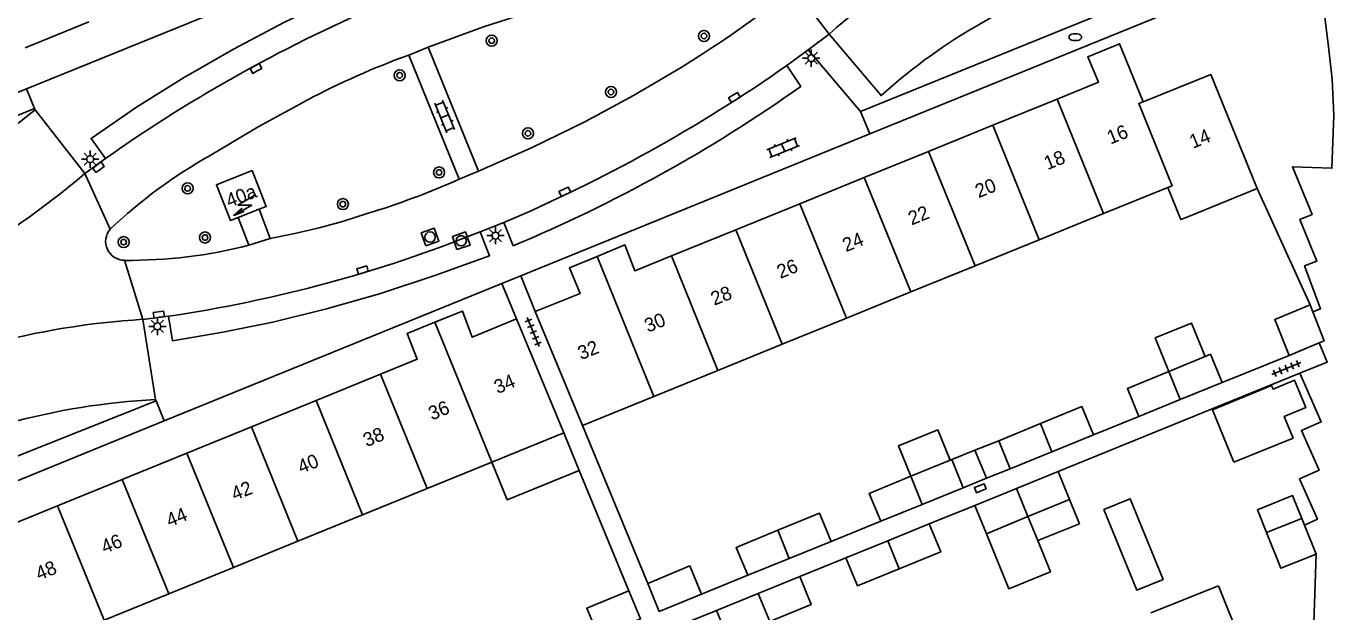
# Model space of a CAD drawing. Extents: x 128000 to 131008, y 398996 to 402500.
# Drawn here: x 128347.9 to 128442.4, y 399857.4 to 399899.7 of the extents above; entities that cross this region are included whole.
import ezdxf

# ---------------------------------------------------------------- set-up
doc = ezdxf.new("R2010")
doc.units = 0
for name, color, linetype in [('gg-afsc-erfafscheiding', 7, 'Continuous'), ('gg-anno-huisnummerreeks BGT', 7, 'Continuous'), ('gg-bbg-bijgebouw', 7, 'Continuous'), ('gg-bbg-gedigitaliseerde bebouwing', 7, 'Continuous'), ('gg-bbg-gedigitaliseerde bijgebouw', 7, 'Continuous'), ('gg-bbg-hoofdgebouw', 7, 'Continuous'), ('gg-bbg-luifel en loopbrug', 7, 'Continuous'), ('gg-bbg-tussenscheiding', 7, 'Continuous'), ('gg-knt-verharding', 7, 'Continuous'), ('gg-knt-verharding nz', 7, 'Continuous'), ('gt-grn-weggrens', 7, 'Continuous'), ('gt-symb-boom', 7, 'Continuous'), ('gt-symb-brandkraan', 7, 'Continuous'), ('gt-symb-klinker verharding', 7, 'Continuous'), ('gt-symb-kolk', 7, 'Continuous'), ('gt-symb-lichtmast', 7, 'Continuous'), ('gt-symb-rioolschacht', 7, 'Continuous'), ('gt-symb-tegel verharding', 7, 'Continuous'), ('gt-symb-trafo symbool', 7, 'Continuous')]:
    doc.layers.add(name, color=color, linetype=linetype)

# ---------------------------------------------------------------- blocks, each defined once
blk = doc.blocks.new('gt0-TEG1')
at = {"layer": 'gt-symb-tegel verharding'}
for p, q in [((-1.125, 0), (1.125, 0)), ((-0.9, -0.25), (-0.9, 0.25)), ((-0.45, -0.25), (-0.45, 0.25)), ((0, -0.25), (0, 0.25)), ((0.45, -0.25), (0.45, 0.25)), ((0.9, -0.25), (0.9, 0.25))]:
    blk.add_line(p, q, dxfattribs=at)
blk = doc.blocks.new('gt0-KOLK')
at = {"layer": 'gt-symb-kolk'}
blk.add_lwpolyline([(0, 0), (0.375, 0), (0.375, 0.4), (-0.375, 0.4), (-0.375, 0), (0, 0)], dxfattribs=at)
blk = doc.blocks.new('gt0-BR')
at = {"layer": 'gt-symb-brandkraan'}
for centre, radius, start, end in [((-0.244, 0), 0.206, 107.56694, 252.43307), ((0.599, -2.664), 3, 106.89205, 107.56694), ((0, -0.691), 0.938, 73.10799, 106.89205), ((-0.599, -2.664), 3, 72.43309, 73.10799), ((0.244, 0), 0.206, 287.56695, 72.43309), ((0.599, 2.664), 3, 252.43307, 253.10797), ((0, 0.691), 0.938, 253.10797, 286.89206), ((-0.599, 2.664), 3, 286.89206, 287.56695)]:
    blk.add_arc(centre, radius, start, end, dxfattribs=at)
blk = doc.blocks.new('gt0-LMAST')
at = {"layer": 'gt-symb-lichtmast'}
for p, q in [((-0.182, 0.173), (-0.447, 0.438)), ((-0.005, 0.246), (-0.005, 0.621)), ((0.172, 0.173), (0.437, 0.438)), ((-0.255, -0.004), (-0.63, -0.004)), ((-0.182, -0.181), (-0.447, -0.446)), ((-0.005, -0.254), (-0.005, -0.629)), ((0.437, -0.446), (0.172, -0.181)), ((0.245, -0.004), (0.62, -0.004))]:
    blk.add_line(p, q, dxfattribs=at)
blk.add_circle((-0.005, -0.004), 0.25, dxfattribs=at)
blk = doc.blocks.new('gt0-BOOM')
at = {"layer": 'gt-symb-boom'}
for radius in [0.4, 0.2]:
    blk.add_circle((0, 0), radius, dxfattribs=at)
blk = doc.blocks.new('gt0-KL1')
at = {"layer": 'gt-symb-klinker verharding'}
for p, q in [((-1.15, 0.3), (1.15, 0.3)), ((-1, -0.3), (-1, 0.3)), ((-0.5, 0.3), (-0.5, 0.45)), ((0, -0.3), (0, 0.3)), ((0.5, 0.3), (0.5, 0.45)), ((1, -0.3), (1, 0.3)), ((-1.15, -0.3), (1.15, -0.3)), ((-0.5, -0.45), (-0.5, -0.3)), ((0.5, -0.45), (0.5, -0.3))]:
    blk.add_line(p, q, dxfattribs=at)
blk = doc.blocks.new('gt0-RS')
at = {"layer": 'gt-symb-rioolschacht'}
blk.add_lwpolyline([(-0.5, -0.5), (0.5, -0.5), (0.5, 0.5), (-0.5, 0.5)], close=True, dxfattribs=at)
blk.add_circle((0, 0), 0.375, dxfattribs=at)
blk = doc.blocks.new('gt0-HSP')
at = {"layer": 'gt-symb-trafo symbool'}
for points in [[(0.771, 0.746), (-0.529, -0.004), (0.471, -0.004), (-0.829, -0.754)], [(-0.217, -0.24), (-0.829, -0.754), (-0.077, -0.48)]]:
    blk.add_lwpolyline(points, dxfattribs=at)

msp = doc.modelspace()

# ---------------------------------------------------------------- linework, layer by layer
at = {"layer": 'gg-afsc-erfafscheiding'}
for p, q in [((128436.81, 399887.97), (128440.638, 399879.563)), ((128439.128, 399875.923), (128434.288, 399873.955)), ((128439.89, 399874.628), (128422.428, 399867.53)), ((128388.064, 399870.856), (128392.779, 399859.452)), ((128428.267, 399871.51), (128425, 399870.184)), ((128387.834, 399867.617), (128391.429, 399858.922)), ((128416.407, 399865.083), (128413.122, 399863.749)), ((128409.614, 399863.937), (128406.031, 399862.481)), ((128407.101, 399861.301), (128403.768, 399859.947)), ((128400.01, 399860.036), (128396.669, 399858.679)), ((128397.746, 399857.5), (128394.468, 399856.168))]:
    msp.add_line(p, q, dxfattribs=at)
for points in [[(128440.242, 399863.667), (128441.172, 399864.08), (128439.876, 399866.998), (128441.291, 399867.626), (128440.016, 399870.499), (128441.441, 399871.131), (128439.89, 399874.628)], [(128441.08, 399861.56), (128440.889, 399855.863), (128440.854, 399855.848)]]:
    msp.add_lwpolyline(points, dxfattribs=at)
at = {"layer": 'gg-bbg-bijgebouw'}
for p, q in [((128440.835, 399879.059), (128440.638, 399879.563)), ((128439.128, 399875.923), (128441.301, 399876.837)), ((128440.05, 399864.15), (128440.242, 399863.667)), ((128440.242, 399863.667), (128441.08, 399861.56))]:
    msp.add_line(p, q, dxfattribs=at)
for points in [[(128440.638, 399879.563), (128438.088, 399878.523), (128439.128, 399875.923)], [(128441.301, 399876.837), (128441.648, 399876.983), (128440.835, 399879.059)], [(128441.08, 399861.56), (128438.53, 399860.55), (128437.5, 399863.12)], [(128396.669, 399858.679), (128395.829, 399860.713), (128392.779, 399859.452)], [(128392.779, 399859.452), (128393.619, 399857.419), (128396.669, 399858.679)], [(128389.219, 399855.629), (128388.379, 399857.661), (128391.429, 399858.922)], [(128391.429, 399858.922), (128392.269, 399856.889), (128389.219, 399855.629)]]:
    msp.add_lwpolyline(points, dxfattribs=at)
at = {"layer": 'gg-bbg-gedigitaliseerde bebouwing'}
for p, q in [((128425.718, 399886.168), (128430.361, 399888.056)), ((128431.916, 399885.983), (128436.81, 399887.97)), ((128421.075, 399884.279), (128425.718, 399886.168)), ((128416.431, 399882.392), (128421.075, 399884.279)), ((128411.788, 399880.503), (128416.431, 399882.392)), ((128407.145, 399878.615), (128411.788, 399880.503)), ((128402.502, 399876.727), (128407.145, 399878.615)), ((128397.859, 399874.839), (128402.502, 399876.727)), ((128393.216, 399872.951), (128397.859, 399874.839)), ((128388.064, 399870.856), (128393.216, 399872.951)), ((128381.514, 399868.206), (128386.714, 399870.326)), ((128376.848, 399866.303), (128381.514, 399868.206)), ((128372.182, 399864.401), (128376.848, 399866.303)), ((128367.516, 399862.498), (128372.182, 399864.401)), ((128362.85, 399860.595), (128367.516, 399862.498)), ((128358.184, 399858.692), (128362.85, 399860.595)), ((128434.02, 399859.28), (128429.131, 399857.32)), ((128353.518, 399856.79), (128358.184, 399858.692))]:
    msp.add_line(p, q, dxfattribs=at)
msp.add_lwpolyline([(128430.361, 399888.056), (128431.305, 399885.735), (128431.916, 399885.983)], dxfattribs=at)
at = {"layer": 'gg-bbg-gedigitaliseerde bijgebouw'}
for p, q in [((128431.261, 399872.726), (128434.288, 399873.955)), ((128428.267, 399871.51), (128431.261, 399872.726)), ((128421.15, 399870.994), (128418.147, 399869.753)), ((128418.147, 399869.753), (128418.979, 399867.738)), ((128421.973, 399868.954), (128425, 399870.184)), ((128418.979, 399867.738), (128421.973, 399868.954)), ((128411.786, 399867.19), (128414.637, 399868.347)), ((128414.637, 399868.347), (128414.743, 399868.39)), ((128414.743, 399868.39), (128415.582, 399866.36)), ((128419.429, 399866.311), (128422.428, 399867.53)), ((128423.26, 399865.517), (128422.428, 399867.53)), ((128412.611, 399865.154), (128415.582, 399866.36)), ((128416.407, 399865.083), (128419.429, 399866.311)), ((128409.614, 399863.937), (128412.611, 399865.154)), ((128416.407, 399865.083), (128417.253, 399863.035)), ((128420.256, 399864.276), (128423.26, 399865.517)), ((128417.253, 399863.035), (128420.256, 399864.276)), ((128410.123, 399862.53), (128413.122, 399863.749)), ((128403.006, 399861.253), (128406.031, 399862.481)), ((128407.101, 399861.301), (128410.123, 399862.53)), ((128400.01, 399860.036), (128403.006, 399861.253)), ((128400.769, 399858.728), (128403.768, 399859.947)), ((128397.746, 399857.5), (128400.769, 399858.728))]:
    msp.add_line(p, q, dxfattribs=at)
for points in [[(128430.438, 399874.765), (128429.454, 399877.186), (128432.081, 399878.253), (128433.059, 399875.848)], [(128433.059, 399875.848), (128433.441, 399876.006), (128434.288, 399873.955)], [(128430.438, 399874.765), (128427.435, 399873.524), (128428.267, 399871.51)], [(128435.128, 399868.203), (128439.404, 399869.947), (128438.767, 399871.51), (128440.33, 399872.147), (128439.521, 399874.13), (128437.959, 399873.492), (128437.857, 399873.742), (128433.581, 399871.998), (128435.128, 399868.203)], [(128425, 399870.184), (128424.157, 399872.224), (128421.15, 399870.994)], [(128409.614, 399863.937), (128408.783, 399865.949), (128411.786, 399867.19)], [(128437.5, 399863.12), (128436.831, 399864.758), (128439.377, 399865.798), (128440.05, 399864.15)], [(128406.031, 399862.481), (128405.185, 399864.528), (128402.182, 399863.287)], [(128402.182, 399863.287), (128399.179, 399862.046), (128400.01, 399860.036)], [(128410.95, 399860.494), (128413.954, 399861.735), (128413.122, 399863.749)], [(128410.95, 399860.494), (128407.938, 399859.276), (128407.101, 399861.301)], [(128403.768, 399859.947), (128404.6, 399857.933), (128401.596, 399856.693)], [(128401.596, 399856.693), (128398.586, 399855.467), (128397.746, 399857.5)]]:
    msp.add_lwpolyline(points, dxfattribs=at)
at = {"layer": 'gg-bbg-hoofdgebouw'}
for p, q in [((128352.416, 399900.016), (128347.8, 399898.144)), ((128417.713, 399892.547), (128422.356, 399894.436)), ((128413.07, 399890.658), (128417.713, 399892.547)), ((128408.427, 399888.77), (128413.07, 399890.658)), ((128403.784, 399886.881), (128408.427, 399888.77)), ((128399.142, 399884.992), (128403.784, 399886.881)), ((128364.714, 399886.475), (128363.188, 399885.885)), ((128394.499, 399883.104), (128399.142, 399884.992)), ((128388.064, 399870.856), (128384.66, 399879.09)), ((128386.714, 399870.326), (128383.31, 399878.56)), ((128368.818, 399872.662), (128373.485, 399874.563)), ((128364.151, 399870.761), (128368.818, 399872.662)), ((128359.484, 399868.86), (128364.151, 399870.761)), ((128354.818, 399866.96), (128359.484, 399868.86)), ((128350.151, 399865.059), (128354.818, 399866.96)), ((128345.44, 399863.14), (128350.151, 399865.059)), ((128434.02, 399859.28), (128436.186, 399853.871))]:
    msp.add_line(p, q, dxfattribs=at)
for points in [[(128422.356, 399894.436), (128425.34, 399895.65), (128424.58, 399897.5), (128426.87, 399898.43), (128428.57, 399894.24)], [(128428.57, 399894.24), (128433.46, 399896.22), (128436.81, 399887.97)], [(128363.188, 399885.885), (128362.63, 399885.67), (128361.62, 399888.25), (128364.2, 399889.27), (128365.22, 399886.67), (128364.714, 399886.475)], [(128389.125, 399883.07), (128391.12, 399883.9), (128391.86, 399882.03), (128394.499, 399883.104)], [(128384.66, 399879.09), (128387.9, 399880.4), (128387.13, 399882.24), (128389.125, 399883.07)], [(128377.4, 399878.31), (128379.4, 399879.12), (128380.1, 399877.23), (128383.31, 399878.56)], [(128373.485, 399874.563), (128376.13, 399875.64), (128375.4, 399877.5), (128377.4, 399878.31)]]:
    msp.add_lwpolyline(points, dxfattribs=at)
at = {"layer": 'gg-bbg-luifel en loopbrug'}
for p, q in [((128386.714, 399870.326), (128387.834, 399867.617)), ((128416.425, 399869.064), (128418.147, 399869.753)), ((128414.743, 399868.39), (128416.425, 399869.064)), ((128416.425, 399869.064), (128417.26, 399867.042)), ((128417.26, 399867.042), (128415.582, 399866.36)), ((128418.979, 399867.738), (128417.26, 399867.042)), ((128420.961, 399862.54), (128420.256, 399864.276))]:
    msp.add_line(p, q, dxfattribs=at)
for points in [[(128411.786, 399867.19), (128410.89, 399869.387), (128413.74, 399870.549), (128414.637, 399868.347)], [(128381.514, 399868.206), (128382.621, 399865.491), (128387.834, 399867.617)], [(128423.26, 399865.517), (128423.972, 399863.764), (128420.961, 399862.54)], [(128425.748, 399864.799), (128428.127, 399858.965), (128430.011, 399859.734), (128427.632, 399865.567), (128425.748, 399864.799)], [(128417.253, 399863.035), (128418.867, 399859.065), (128421.877, 399860.288), (128420.961, 399862.54)]]:
    msp.add_lwpolyline(points, dxfattribs=at)
at = {"layer": 'gg-bbg-tussenscheiding'}
for p, q in [((128425.718, 399886.168), (128422.356, 399894.436)), ((128421.075, 399884.279), (128417.713, 399892.547)), ((128416.431, 399882.392), (128413.07, 399890.658)), ((128411.788, 399880.503), (128408.427, 399888.77)), ((128407.145, 399878.615), (128403.784, 399886.881)), ((128402.502, 399876.727), (128399.142, 399884.992)), ((128389.125, 399883.07), (128393.216, 399872.951)), ((128397.859, 399874.839), (128394.499, 399883.104)), ((128377.4, 399878.31), (128381.514, 399868.206)), ((128430.438, 399874.765), (128433.059, 399875.848)), ((128373.485, 399874.563), (128376.848, 399866.303)), ((128431.261, 399872.726), (128430.438, 399874.765)), ((128368.818, 399872.662), (128372.182, 399864.401)), ((128364.151, 399870.761), (128367.516, 399862.498)), ((128421.973, 399868.954), (128421.15, 399870.994)), ((128359.484, 399868.86), (128362.85, 399860.595)), ((128354.818, 399866.96), (128358.184, 399858.692)), ((128412.611, 399865.154), (128411.786, 399867.19)), ((128419.429, 399866.311), (128420.256, 399864.276)), ((128350.151, 399865.059), (128353.518, 399856.79)), ((128437.5, 399863.12), (128440.05, 399864.15)), ((128403.006, 399861.253), (128402.182, 399863.287)), ((128410.123, 399862.53), (128410.95, 399860.494)), ((128401.596, 399856.693), (128400.769, 399858.728))]:
    msp.add_line(p, q, dxfattribs=at)
msp.add_lwpolyline([(128430.361, 399888.056), (128430.668, 399888.181), (128428.263, 399894.116), (128428.57, 399894.24)], dxfattribs=at)
at = {"layer": 'gg-knt-verharding'}
for p, q in [((128372.462, 399905.152), (128347.908, 399895.18)), ((128408.819, 399891.918), (128439.21, 399904.278)), ((128405.889, 399899.126), (128404.38, 399897.99)), ((128376.922, 399898.177), (128375.512, 399897.615)), ((128380.564, 399889.223), (128376.922, 399898.177)), ((128404.38, 399897.99), (128402.842, 399896.862)), ((128408.164, 399893.531), (128404.38, 399897.99)), ((128375.512, 399897.615), (128379.156, 399888.65)), ((128402.842, 399896.862), (128403.839, 399895.344)), ((128348.483, 399893.762), (128348.516, 399893.667)), ((128352.122, 399889.055), (128348.516, 399893.667)), ((128383.618, 399881.669), (128408.819, 399891.918)), ((128353.608, 399890.143), (128352.122, 399889.055)), ((128379.156, 399888.65), (128380.564, 399889.223)), ((128363.96, 399883.887), (128363.188, 399885.885)), ((128364.714, 399886.475), (128365.515, 399884.371)), ((128380.668, 399884.845), (128382.384, 399885.519)), ((128383.056, 399883.833), (128382.384, 399885.519)), ((128382.254, 399881.115), (128357.85, 399871.19)), ((128383.618, 399881.669), (128382.254, 399881.115)), ((128383.31, 399878.56), (128382.254, 399881.115)), ((128383.618, 399881.669), (128384.66, 399879.09)), ((128356.308, 399878.526), (128358.152, 399878.751)), ((128356.308, 399878.526), (128357.232, 399872.737)), ((128357.232, 399872.737), (128357.259, 399872.644)), ((128357.85, 399871.19), (128344.395, 399865.718))]:
    msp.add_line(p, q, dxfattribs=at)
for points in [[(128427.326, 399904.534), (128428.47, 399901.793), (128408.164, 399893.531)], [(128374.027, 399901.465), (128373.332, 399903.104), (128369.903, 399901.619), (128366.537, 399899.998), (128362.848, 399898.052), (128359.237, 399895.964), (128355.845, 399893.863), (128352.562, 399891.597), (128353.608, 399890.143)], [(128441.388, 399902.83), (128441.945, 399898.436), (128442.222, 399895.866), (128442.354, 399893.285), (128442.217, 399889.441), (128439.362, 399889.549), (128440.785, 399886.102), (128439.891, 399885.746), (128441.119, 399882.726), (128440.24, 399882.4), (128441.394, 399879.289), (128440.835, 399879.059)], [(128376.922, 399898.177), (128380.923, 399899.65), (128384.978, 399900.965)], [(128411.1, 399895.938), (128409.648, 399894.695), (128405.889, 399899.126)], [(128395.201, 399896.727), (128391.748, 399894.7), (128388.229, 399892.784), (128384.426, 399890.94), (128380.564, 399889.223)], [(128347.908, 399895.18), (128334.618, 399889.783), (128333.54, 399892.36)], [(128368.176, 399894.366), (128364.642, 399892.424), (128361.171, 399890.371)], [(128338.778, 399880.631), (128335.554, 399888.437), (128348.483, 399893.762)], [(128372.509, 399886.164), (128370.723, 399885.594), (128369.048, 399885.131), (128367.289, 399884.717), (128365.515, 399884.371)], [(128358.152, 399878.751), (128358.443, 399876.982), (128362.079, 399877.597), (128365.694, 399878.329), (128369.576, 399879.276), (128373.416, 399880.379), (128377.404, 399881.693), (128381.355, 399883.116), (128380.668, 399884.845)], [(128439.89, 399874.628), (128441.877, 399875.436), (128441.301, 399876.837)], [(128357.259, 399872.644), (128344.126, 399867.408), (128340.978, 399875.174)]]:
    msp.add_lwpolyline(points, dxfattribs=at)
for centre, radius, start, end in [((128352.752, 399965.956), 81.207, 301.51549, 308.54119), ((128437.151, 399864.312), 40.974, 117.67527, 129.47855), ((128395.527, 399842.517), 58.621, 109.96377, 117.81184), ((128341.279, 399983.779), 108.326, 292.68491, 305.27626), ((128298.434, 399955.061), 79.23, 301.34837, 309.20551), ((128379.382, 399858.121), 37.036, 119.45248, 133.39507), ((128356.194, 399939.915), 56.172, 286.88426, 294.12767), ((128354.987, 399884.156), 1.367, 140.13194, 269.80956), ((128355.326, 399917.232), 34.445, 269.42808, 284.5171), ((128359.883, 399822.389), 50.417, 93.01377, 105.30348)]:
    msp.add_arc(centre, radius, start, end, dxfattribs=at)
at = {"layer": 'gg-knt-verharding nz'}
msp.add_line((128365.515, 399884.371), (128363.96, 399883.887), dxfattribs=at)
for centre, radius, start, end in [((128438.024, 399863.111), 48.267, 118.04388, 131.74118), ((128415.558, 399802.49), 107.335, 112.76371, 125.25158), ((128338.277, 399989.19), 112.664, 293.04746, 304.96516), ((128307.406, 399942.326), 69.551, 300.37315, 310.0102), ((128343.745, 399976.626), 98.93, 278.37393, 291.91484), ((128359.761, 399821.992), 56.64, 93.49478, 105.15313)]:
    msp.add_arc(centre, radius, start, end, dxfattribs=at)
at = {"layer": 'gt-grn-weggrens'}
for p, q in [((128403.35, 399902.439), (128405.889, 399899.126)), ((128348.483, 399893.762), (128347.908, 399895.18)), ((128408.819, 399891.918), (128408.164, 399893.531)), ((128353.937, 399885.033), (128352.122, 399889.055)), ((128356.308, 399878.526), (128354.982, 399882.789)), ((128357.85, 399871.19), (128357.259, 399872.644))]:
    msp.add_line(p, q, dxfattribs=at)

# ---------------------------------------------------------------- block references
at = {"layer": 'gt-symb-boom'}
for p in [(128381.51, 399898.654), (128396.852, 399898.996), (128374.86, 399896.159), (128384.133, 399891.961), (128377.711, 399889.138), (128359.541, 399887.987), (128370.759, 399886.85), (128360.801, 399884.439), (128354.915, 399884.105)]:
    msp.add_blockref('gt0-BOOM', p, dxfattribs=at)
at = {"layer": 'gt-symb-boom', "rotation": -163.37760386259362}
msp.add_blockref('gt0-BOOM', (128390.129, 399894.95), dxfattribs=at)
at = {"layer": 'gt-symb-brandkraan'}
msp.add_blockref('gt0-BR', (128423.671, 399898.909), dxfattribs=at)
at = {"layer": 'gt-symb-klinker verharding'}
for p, rotation in [((128378.118, 399893.186), 112.15258650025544), ((128402.565, 399890.933), 22.07794163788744)]:
    msp.add_blockref('gt0-KL1', p, dxfattribs=dict(at, rotation=rotation))
at = {"layer": 'gt-symb-kolk'}
for p, rotation in [((128364.575, 399896.469), 28.615031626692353), ((128398.941, 399894.724), -147.86710414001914), ((128353.221, 399889.357), 36.13684490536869), ((128386.881, 399887.561), 25.59142414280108), ((128372.235, 399881.897), 16.622396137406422), ((128357.489, 399878.675), 8.105793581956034), ((128416.884, 399866.143), 21.950284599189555)]:
    msp.add_blockref('gt0-KOLK', p, dxfattribs=dict(at, rotation=rotation))
at = {"layer": 'gt-symb-lichtmast'}
for p in [(128404.607, 399897.397), (128352.506, 399890.1), (128381.788, 399884.577), (128357.36, 399878.021)]:
    msp.add_blockref('gt0-LMAST', p, dxfattribs=at)
at = {"layer": 'gt-symb-rioolschacht', "rotation": 19.39552832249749}
for p in [(128377.054, 399884.473), (128379.308, 399884.201)]:
    msp.add_blockref('gt0-RS', p, dxfattribs=at)
at = {"layer": 'gt-symb-tegel verharding'}
for p, rotation in [((128384.511, 399877.609), -67.66661156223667), ((128438.925, 399874.977), 22.386365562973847)]:
    msp.add_blockref('gt0-TEG1', p, dxfattribs=dict(at, rotation=rotation))
at = {"layer": 'gt-symb-trafo symbool'}
msp.add_blockref('gt0-HSP', (128363.705, 399886.79), dxfattribs=at)

# ---------------------------------------------------------------- texts
at = {"layer": 'gg-anno-huisnummerreeks BGT'}
for s, rotation, p in [('16', 22.1, (128426.213, 399891.148)), ('14', 22, (128432.17, 399890.843)), ('18', 22.2, (128421.664, 399889.295)), ('20', 22.2, (128416.688, 399887.27)), ('40a', 21.1, (128362.543, 399886.586)), ('22', 22.2, (128411.849, 399885.302)), ('24', 22.2, (128407.104, 399883.372)), ('26', 22.2, (128402.364, 399881.444)), ('28', 22.2, (128397.59, 399879.501)), ('30', 22.1, (128392.796, 399877.554)), ('32', 22, (128387.971, 399875.574)), ('34', 22.5, (128381.936, 399873.12)), ('36', 22.2, (128377.188, 399871.211)), ('38', 22.2, (128372.472, 399869.29)), ('40', 22.2, (128367.739, 399867.362)), ('42', 22.2, (128362.943, 399865.408)), ('44', 22.2, (128358.24, 399863.493)), ('46', 22.2, (128353.541, 399861.579)), ('48', 22.2, (128348.805, 399859.65))]:
    msp.add_text(s, height=1, rotation=rotation, dxfattribs=at).set_placement(p)

doc.saveas('drawing.dxf')
